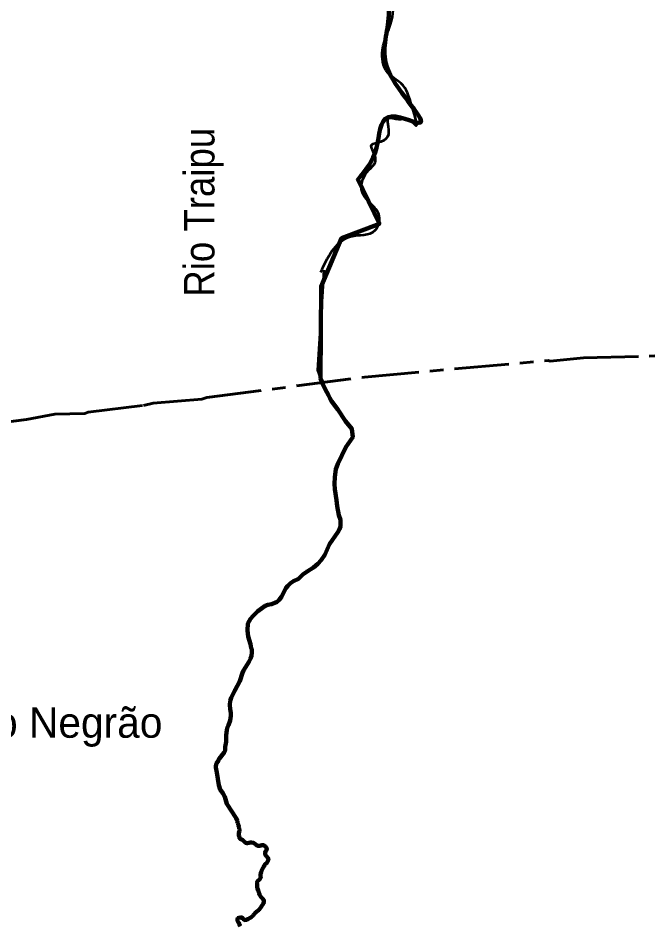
# Model space of a CAD drawing. Extents: x 553962 to 842807, y 8883888 to 9032388.
# Drawn here: x 735234 to 745679, y 8965823 to 8980741 of the extents above; entities that cross this region are included whole.
import ezdxf
from ezdxf.enums import TextEntityAlignment as Align

# ---------------------------------------------------------------- set-up
doc = ezdxf.new("R2010")
doc.units = 0
doc.header["$LTSCALE"] = 150
doc.linetypes.add('LONG_DASH_SHORT_DASH', pattern=[9.9, 6, -1.2, 1.5, -1.2])
for name, color, linetype, lineweight in [('24', 7, 'Continuous', 25), ('53', 7, 'Continuous', 106), ('7', 7, 'LONG_DASH_SHORT_DASH', 60), ('9', 7, 'Continuous', 90)]:
    doc.layers.add(name, color=color, linetype=linetype, lineweight=lineweight)
doc.layers.add('41', color=7, linetype='Continuous')
doc.layers.add('49', color=7, linetype='Continuous')

msp = doc.modelspace()

# ---------------------------------------------------------------- linework, layer by layer
at = {"layer": '24', "lineweight": 53}
for points in [[(740256.1, 8976602), (740150, 8974957.6), (740199.7, 8974820.8)], [(740199.7, 8974820.8), (740238.1, 8974727.3), (740279.6, 8974643.7), (740334, 8974546.8), (740357.2, 8974493.5), (740382.9, 8974446.8), (740484.1, 8974309.5), (740613.7, 8974119.1), (740717.4, 8973990.4), (740732.3, 8973856.4), (740732.3, 8973856.4), (740732.3, 8973856.4), (740732.3, 8973856.4), (740618, 8973688.2), (740487, 8973417.6), (740453.4, 8973331.1), (740434.4, 8973194.5), (740433.5, 8973090.3), (740439.6, 8973000.5), (740466.4, 8972816.9), (740475.8, 8972719.9), (740503, 8972572.4), (740529.6, 8972497.6), (740528.8, 8972385.3), (740511.7, 8972342.2), (740484.3, 8972292.1), (740351.8, 8972095.1), (740271.5, 8971918), (740212.1, 8971832.2), (740155.8, 8971771.6), (740084.9, 8971712.7), (739981.4, 8971647.3), (739910.7, 8971596.4), (739837.5, 8971524.6), (739757.3, 8971490.6), (739708.7, 8971453.2), (739664.3, 8971410.8), (739632.6, 8971371.3), (739561.2, 8971230.5), (739523.3, 8971179.7), (739487, 8971150), (739449.3, 8971129.7), (739395.4, 8971112.6), (739333.7, 8971101.4), (739290.2, 8971081), (739173.2, 8970993.1), (739094.9, 8970916.4), (739054.2, 8970867.5), (739009.7, 8970790), (739003.8, 8970676.8), (739015.8, 8970579.9), (739051.5, 8970450.1), (739063.7, 8970387.4), (739071.4, 8970367.8), (739072.7, 8970313.5), (739066, 8970263.1), (739051.2, 8970216.4), (739028.1, 8970169.5), (738938.6, 8970019), (738921.2, 8969978.8), (738878.8, 8969842.3), (738791.5, 8969691.8), (738791.5, 8969691.8), (738733.8, 8969568.4), (738716.4, 8969521.7)], [(738716.4, 8969521.7), (738712.1, 8969454.1), (738717.3, 8969381.7), (738726.3, 8969324), (738727.4, 8969273.7), (738715.5, 8969198), (738691.5, 8969119), (738673.7, 8969086.8), (738662.6, 8969043.4), (738652.4, 8968953.5), (738651, 8968849.4), (738637.2, 8968762.8), (738633.9, 8968702.3), (738619.6, 8968671), (738536.5, 8968568.4), (738527.1, 8968550.9), (738521.9, 8968529), (738494.8, 8968495.2), (738481.7, 8968447.9), (738480.1, 8968427.4), (738500, 8968342), (738533.5, 8968133), (738555.2, 8968065.6), (738596.3, 8968005.9), (738628.6, 8967942.3), (738661.9, 8967831), (738818, 8967592.6), (738830.4, 8967556.3)], [(738830.4, 8967556.3), (738834.2, 8967542.6), (738837.7, 8967529), (738840.7, 8967516.2), (738845.7, 8967504.7), (738849.9, 8967492.5), (738850.3, 8967483.6), (738854.3, 8967471.6), (738857.7, 8967458), (738859.7, 8967445.1), (738862.7, 8967432.6), (738865.9, 8967420), (738868.8, 8967405.2), (738868.9, 8967391.8), (738868.2, 8967379), (738865.1, 8967366.3), (738862, 8967353.6), (738859.3, 8967339.4), (738859.3, 8967326.5), (738859.7, 8967313.1), (738863.5, 8967298.8), (738867.7, 8967286), (738870.9, 8967270.3), (738877.9, 8967259.2), (738887.8, 8967249.3), (738899.7, 8967242.8), (738913.1, 8967239.5), (738924.4, 8967232.4), (738934.7, 8967222.3), (738944.1, 8967212.4), (738954.2, 8967202), (738965.1, 8967192.5), (738977.1, 8967186.1), (738992.3, 8967182), (739005.7, 8967183.8), (739018.2, 8967186.9), (739031.3, 8967189.7), (739044.9, 8967190.6), (739058.1, 8967190.6), (739071.4, 8967190.6), (739084.6, 8967190), (739098.8, 8967187.9), (739114.9, 8967178.8), (739126, 8967171), (739135.5, 8967162.6), (739146.5, 8967154.6), (739156.7, 8967146), (739168.6, 8967140), (739183.1, 8967137.6), (739195.8, 8967137.5), (739209, 8967138.7), (739223, 8967141.7), (739237, 8967146.4), (739250.3, 8967150.8), (739263.6, 8967149.5), (739275.9, 8967143.1), (739287.3, 8967135.2), (739296.8, 8967126.4), (739304.9, 8967116.7), (739309.3, 8967110.9)], [(739309.3, 8967110.9), (739317.7, 8967092.1), (739317.8, 8967077.7), (739313.7, 8967065.7), (739305.1, 8967055.2), (739299.2, 8967042.7), (739293.7, 8967028), (739293.7, 8967013.7), (739293.7, 8966998.3), (739298.7, 8966985.1), (739306.6, 8966974), (739315.2, 8966964.3), (739323.7, 8966955), (739332.4, 8966945.1), (739340.5, 8966934.7), (739344.5, 8966922.3), (739344.1, 8966907.1), (739339.7, 8966894.5), (739332.7, 8966881.9), (739327, 8966869.6), (739321, 8966858), (739310, 8966847.7), (739297.7, 8966839.9), (739289.1, 8966830.7), (739280.9, 8966819.4), (739274.4, 8966807.4), (739268.6, 8966795.2), (739262.3, 8966783.3), (739255.3, 8966770.6), (739248.4, 8966758.7), (739242.6, 8966746.5), (739234.9, 8966729.8), (739229.9, 8966717.1), (739226, 8966704.3), (739221.5, 8966691.2), (739217.6, 8966678.8), (739216.4, 8966666), (739216.6, 8966653.4), (739217.7, 8966639.2), (739219.6, 8966626.8), (739217.9, 8966613.5), (739211.8, 8966601.6), (739204.7, 8966591), (739196.1, 8966581.6), (739184.1, 8966571.9), (739172.9, 8966564.1), (739164.8, 8966554.4), (739158.5, 8966543), (739158.1, 8966530), (739159.4, 8966517.4), (739159.7, 8966501.9), (739159.6, 8966488.5), (739159.6, 8966475.8), (739159.8, 8966461.7), (739161.8, 8966447.6), (739165.8, 8966434.4), (739172.5, 8966418), (739176.8, 8966405.2), (739180.7, 8966392.1), (739185.8, 8966379.3), (739190.3, 8966367.7), (739195.8, 8966353.6), (739200.5, 8966339.5), (739206, 8966326.4), (739212.5, 8966314.9)], [(739212.5, 8966314.9), (739221.2, 8966303.3), (739229.4, 8966293.7), (739238.7, 8966284), (739248.2, 8966272.7), (739257.8, 8966260.7), (739267.2, 8966248.6), (739271.9, 8966236.2), (739271.7, 8966223.1), (739269.6, 8966210.1), (739265.5, 8966197.1), (739259.7, 8966183.4), (739251.7, 8966172.8), (739243.5, 8966161.9), (739235.5, 8966149.4), (739228.5, 8966135.9), (739219.9, 8966122.7), (739212.2, 8966112.6), (739203.3, 8966100.1), (739194.2, 8966089), (739184.2, 8966080.5), (739173, 8966072.4), (739161.1, 8966064.8), (739147.8, 8966055.7), (739137.4, 8966046.1), (739127.2, 8966033.7), (739118.7, 8966022.8), (739108.3, 8966010.4), (739099.8, 8966000.7), (739090.7, 8965990.6), (739081.8, 8965981.7), (739068.4, 8965968.8), (739057.5, 8965961.5), (739046.3, 8965954.5), (739034.9, 8965947), (739019.6, 8965939.2), (739005.3, 8965931.5)], [(739005.3, 8965931.5), (738993.5, 8965925.7), (738980.6, 8965921), (738966.6, 8965918), (738953.9, 8965919.7), (738942.8, 8965926.2), (738932.8, 8965935.4), (738924.7, 8965947.7), (738916.9, 8965957.7), (738899.6, 8965959.3), (738885.1, 8965958.9), (738871.5, 8965956.5), (738857.8, 8965952.8), (738845.7, 8965947.2), (738840.1, 8965935.1), (738840, 8965921.4), (738840.2, 8965908), (738843.6, 8965895.1), (738851.5, 8965882.9), (738858, 8965870.6), (738863, 8965858.1), (738868.1, 8965843.9), (738874.6, 8965831.2), (738882.9, 8965819.4)]]:
    msp.add_lwpolyline(points, dxfattribs=at)
msp.add_spline([(740207.8, 8976565.1), (740390.3, 8976909.9), (740694.3, 8977153.2), (741099.6, 8977254.6), (741160.4, 8977518.3), (741038.8, 8977680.5), (740876.7, 8977923.9), (740998.3, 8978248.3), (741099.6, 8978370), (741099.6, 8978471.4), (741038.8, 8978653.9), (741200.9, 8978714.8), (741322.5, 8978836.5), (741322.5, 8979100.1), (741484.7, 8979079.8), (741646.8, 8979079.8), (741768.4, 8978978.4), (741707.6, 8979282.6), (741525.2, 8979667.9), (741302.3, 8979850.5), (741221.2, 8980215.5), (741383.3, 8980763.1), (741383.3, 8981209.2), (741383.3, 8981432.3), (741991.3, 8982770.8), (742356.2, 8983723.9), (742417, 8984271.5), (742741.2, 8985042.1), (742903.4, 8985812.8), (743106, 8986218.4), (743470.8, 8986380.6), (743734.3, 8986887.6), (743734.3, 8987354.1), (744038.3, 8987354.1), (744322.1, 8987658.2), (744342.3, 8987881.3), (744524.7, 8988145), (744686.9, 8988266.7), (744849, 8988408.6), (745031.4, 8988347.8), (745274.6, 8988205.8), (745416.5, 8988205.8), (745598.9, 8988388.3), (745659.7, 8988631.7)], degree=3, dxfattribs=at)
at = {"layer": '53'}
for points in [[(740811.1, 8978107.8), (741171, 8977363.2), (740547.2, 8977123), (740211.3, 8976330.4), (740199.7, 8974820.8)], [(740199.7, 8974820.8), (740238.1, 8974727.3), (740279.6, 8974643.7), (740334, 8974546.8), (740357.2, 8974493.5), (740382.9, 8974446.8), (740484.1, 8974309.5), (740613.7, 8974119.1), (740717.4, 8973990.4), (740732.3, 8973856.4), (740732.3, 8973856.4), (740732.3, 8973856.4), (740732.3, 8973856.4), (740618, 8973688.2), (740487, 8973417.6), (740453.4, 8973331.1), (740434.4, 8973194.5), (740433.5, 8973090.3), (740439.6, 8973000.5), (740466.4, 8972816.9), (740475.8, 8972719.9), (740503, 8972572.4), (740529.6, 8972497.6), (740528.8, 8972385.3), (740511.7, 8972342.2), (740484.3, 8972292.1), (740351.8, 8972095.1), (740271.5, 8971918), (740212.1, 8971832.2), (740155.8, 8971771.6), (740084.9, 8971712.7), (739981.4, 8971647.3), (739910.7, 8971596.4), (739837.5, 8971524.6), (739757.3, 8971490.6), (739708.7, 8971453.2), (739664.3, 8971410.8), (739632.6, 8971371.3), (739561.2, 8971230.5), (739523.3, 8971179.7), (739487, 8971150), (739449.3, 8971129.7), (739395.4, 8971112.6), (739333.7, 8971101.4), (739290.2, 8971081), (739173.2, 8970993.1), (739094.9, 8970916.4), (739054.2, 8970867.5), (739009.7, 8970790), (739003.8, 8970676.8), (739015.8, 8970579.9), (739051.5, 8970450.1), (739063.7, 8970387.4), (739071.4, 8970367.8), (739072.7, 8970313.5), (739066, 8970263.1), (739051.2, 8970216.4), (739028.1, 8970169.5), (738938.6, 8970019), (738921.2, 8969978.8), (738878.8, 8969842.3), (738791.5, 8969691.8), (738791.5, 8969691.8), (738733.8, 8969568.4), (738716.4, 8969521.7)], [(738716.4, 8969521.7), (738712.1, 8969454.1), (738717.3, 8969381.7), (738726.3, 8969324), (738727.4, 8969273.7), (738715.5, 8969198), (738691.5, 8969119), (738673.7, 8969086.8), (738662.6, 8969043.4), (738652.4, 8968953.5), (738651, 8968849.4), (738637.2, 8968762.8), (738633.9, 8968702.3), (738619.6, 8968671), (738536.5, 8968568.4), (738527.1, 8968550.9), (738521.9, 8968529), (738494.8, 8968495.2), (738481.7, 8968447.9), (738480.1, 8968427.4), (738500, 8968342), (738533.5, 8968133), (738555.2, 8968065.6), (738596.3, 8968005.9), (738628.6, 8967942.3), (738661.9, 8967831), (738818, 8967592.6), (738830.4, 8967556.3)], [(738830.4, 8967556.3), (738834.2, 8967542.6), (738837.7, 8967529), (738840.7, 8967516.2), (738845.7, 8967504.7), (738849.9, 8967492.5), (738850.3, 8967483.6), (738854.3, 8967471.6), (738857.7, 8967458), (738859.7, 8967445.1), (738862.7, 8967432.6), (738865.9, 8967420), (738868.8, 8967405.2), (738868.9, 8967391.8), (738868.2, 8967379), (738865.1, 8967366.3), (738862, 8967353.6), (738859.3, 8967339.4), (738859.3, 8967326.5), (738859.7, 8967313.1), (738863.5, 8967298.8), (738867.7, 8967286), (738870.9, 8967270.3), (738877.9, 8967259.2), (738887.8, 8967249.3), (738899.7, 8967242.8), (738913.1, 8967239.5), (738924.4, 8967232.4), (738934.7, 8967222.3), (738944.1, 8967212.4), (738954.2, 8967202), (738965.1, 8967192.5), (738977.1, 8967186.1), (738992.3, 8967182), (739005.7, 8967183.8), (739018.2, 8967186.9), (739031.3, 8967189.7), (739044.9, 8967190.6), (739058.1, 8967190.6), (739071.4, 8967190.6), (739084.6, 8967190), (739098.8, 8967187.9), (739114.9, 8967178.8), (739126, 8967171), (739135.5, 8967162.6), (739146.5, 8967154.6), (739156.7, 8967146), (739168.6, 8967140), (739183.1, 8967137.6), (739195.8, 8967137.5), (739209, 8967138.7), (739223, 8967141.7), (739237, 8967146.4), (739250.3, 8967150.8), (739263.6, 8967149.5), (739275.9, 8967143.1), (739287.3, 8967135.2), (739296.8, 8967126.4), (739304.9, 8967116.7), (739309.3, 8967110.9)], [(739309.3, 8967110.9), (739317.7, 8967092.1), (739317.8, 8967077.7), (739313.7, 8967065.7), (739305.1, 8967055.2), (739299.2, 8967042.7), (739293.7, 8967028), (739293.7, 8967013.7), (739293.7, 8966998.3), (739298.7, 8966985.1), (739306.6, 8966974), (739315.2, 8966964.3), (739323.7, 8966955), (739332.4, 8966945.1), (739340.5, 8966934.7), (739344.5, 8966922.3), (739344.1, 8966907.1), (739339.7, 8966894.5), (739332.7, 8966881.9), (739327, 8966869.6), (739321, 8966858), (739310, 8966847.7), (739297.7, 8966839.9), (739289.1, 8966830.7), (739280.9, 8966819.4), (739274.4, 8966807.4), (739268.6, 8966795.2), (739262.3, 8966783.3), (739255.3, 8966770.6), (739248.4, 8966758.7), (739242.6, 8966746.5), (739234.9, 8966729.8), (739229.9, 8966717.1), (739226, 8966704.3), (739221.5, 8966691.2), (739217.6, 8966678.8), (739216.4, 8966666), (739216.6, 8966653.4), (739217.7, 8966639.2), (739219.6, 8966626.8), (739217.9, 8966613.5), (739211.8, 8966601.6), (739204.7, 8966591), (739196.1, 8966581.6), (739184.1, 8966571.9), (739172.9, 8966564.1), (739164.8, 8966554.4), (739158.5, 8966543), (739158.1, 8966530), (739159.4, 8966517.4), (739159.7, 8966501.9), (739159.6, 8966488.5), (739159.6, 8966475.8), (739159.8, 8966461.7), (739161.8, 8966447.6), (739165.8, 8966434.4), (739172.5, 8966418), (739176.8, 8966405.2), (739180.7, 8966392.1), (739185.8, 8966379.3), (739190.3, 8966367.7), (739195.8, 8966353.6), (739200.5, 8966339.5), (739206, 8966326.4), (739212.5, 8966314.9)], [(739212.5, 8966314.9), (739221.2, 8966303.3), (739229.4, 8966293.7), (739238.7, 8966284), (739248.2, 8966272.7), (739257.8, 8966260.7), (739267.2, 8966248.6), (739271.9, 8966236.2), (739271.7, 8966223.1), (739269.6, 8966210.1), (739265.5, 8966197.1), (739259.7, 8966183.4), (739251.7, 8966172.8), (739243.5, 8966161.9), (739235.5, 8966149.4), (739228.5, 8966135.9), (739219.9, 8966122.7), (739212.2, 8966112.6), (739203.3, 8966100.1), (739194.2, 8966089), (739184.2, 8966080.5), (739173, 8966072.4), (739161.1, 8966064.8), (739147.8, 8966055.7), (739137.4, 8966046.1), (739127.2, 8966033.7), (739118.7, 8966022.8), (739108.3, 8966010.4), (739099.8, 8966000.7), (739090.7, 8965990.6), (739081.8, 8965981.7), (739068.4, 8965968.8), (739057.5, 8965961.5), (739046.3, 8965954.5), (739034.9, 8965947), (739019.6, 8965939.2), (739005.3, 8965931.5)], [(739005.3, 8965931.5), (738993.5, 8965925.7), (738980.6, 8965921), (738966.6, 8965918), (738953.9, 8965919.7), (738942.8, 8965926.2), (738932.8, 8965935.4), (738924.7, 8965947.7), (738916.9, 8965957.7), (738899.6, 8965959.3), (738885.1, 8965958.9), (738871.5, 8965956.5), (738857.8, 8965952.8), (738845.7, 8965947.2), (738840.1, 8965935.1), (738840, 8965921.4), (738840.2, 8965908), (738843.6, 8965895.1), (738851.5, 8965882.9), (738858, 8965870.6), (738863, 8965858.1), (738868.1, 8965843.9), (738874.6, 8965831.2), (738882.9, 8965819.4)]]:
    msp.add_lwpolyline(points, dxfattribs=at)
msp.add_spline([(740811.1, 8978083.8), (741123, 8978612.2), (741314.9, 8979116.5), (741818.7, 8979020.5), (741314.9, 8979885.1), (741314.9, 8980677.7), (741338.7, 8981597.5), (742130.4, 8983038.5), (742946.1, 8985872.7), (743114, 8986257), (743617.8, 8986449.1), (743785.8, 8987385.8), (744337.6, 8987433.8), (744289.6, 8988010.3), (744865.3, 8988437.8), (745441.1, 8988197.6), (745657, 8988629.9)], degree=3, dxfattribs=at)
at = {"layer": '7'}
msp.add_lwpolyline([(734986.3, 8974093.8), (735372.7, 8974147.2), (735835.4, 8974235.1), (736327.4, 8974244.9), (736385.3, 8974265.2), (737292.2, 8974376.7), (737450.9, 8974411), (738250.7, 8974481.5), (738334.6, 8974505.4), (740923.3, 8974839.9), (743944.6, 8975116), (743973.3, 8975101.7), (744524.3, 8975159.5), (745697.7, 8975189)], dxfattribs=at)
at = {"layer": '9'}
for points in [[(740210.1, 8974795.4), (740238.1, 8974727.3), (740279.6, 8974643.7), (740334, 8974546.8), (740357.2, 8974493.5), (740382.9, 8974446.8), (740484.1, 8974309.5), (740613.7, 8974119.1), (740717.4, 8973990.4), (740732.3, 8973856.4), (740732.3, 8973856.4), (740732.3, 8973856.4), (740732.3, 8973856.4), (740618, 8973688.2), (740487, 8973417.6), (740453.4, 8973331.1), (740434.4, 8973194.5), (740433.5, 8973090.3), (740439.6, 8973000.5), (740466.4, 8972816.9), (740475.8, 8972719.9), (740503, 8972572.4), (740529.6, 8972497.6), (740528.8, 8972385.3), (740511.7, 8972342.2), (740484.3, 8972292.1), (740351.8, 8972095.1), (740271.5, 8971918), (740212.1, 8971832.2), (740155.8, 8971771.6), (740084.9, 8971712.7), (739981.4, 8971647.3), (739910.7, 8971596.4), (739837.5, 8971524.6), (739757.3, 8971490.6), (739708.7, 8971453.2), (739664.3, 8971410.8), (739632.6, 8971371.3), (739561.2, 8971230.5), (739523.3, 8971179.7), (739487, 8971150), (739449.3, 8971129.7), (739395.4, 8971112.6), (739333.7, 8971101.4), (739290.2, 8971081), (739173.2, 8970993.1), (739094.9, 8970916.4), (739054.2, 8970867.5), (739009.7, 8970790), (739003.8, 8970676.8), (739015.8, 8970579.9), (739051.5, 8970450.1), (739063.7, 8970387.4), (739071.4, 8970367.8), (739072.7, 8970313.5), (739066, 8970263.1), (739051.2, 8970216.4), (739028.1, 8970169.5), (738938.6, 8970019), (738921.2, 8969978.8), (738878.8, 8969842.3), (738791.5, 8969691.8), (738791.5, 8969691.8), (738733.8, 8969568.4), (738716.4, 8969521.7)], [(738716.4, 8969521.7), (738712.1, 8969454.1), (738717.3, 8969381.7), (738726.3, 8969324), (738727.4, 8969273.7), (738715.5, 8969198), (738691.5, 8969119), (738673.7, 8969086.8), (738662.6, 8969043.4), (738652.4, 8968953.5), (738651, 8968849.4), (738637.2, 8968762.8), (738633.9, 8968702.3), (738619.6, 8968671), (738536.5, 8968568.4), (738527.1, 8968550.9), (738521.9, 8968529), (738494.8, 8968495.2), (738481.7, 8968447.9), (738480.1, 8968427.4), (738500, 8968342), (738533.5, 8968133), (738555.2, 8968065.6), (738596.3, 8968005.9), (738628.6, 8967942.3), (738661.9, 8967831), (738818, 8967592.6), (738830.4, 8967556.3)], [(738830.4, 8967556.3), (738834.2, 8967542.6), (738837.7, 8967529), (738840.7, 8967516.2), (738845.7, 8967504.7), (738849.9, 8967492.5), (738850.3, 8967483.6), (738854.3, 8967471.6), (738857.7, 8967458), (738859.7, 8967445.1), (738862.7, 8967432.6), (738865.9, 8967420), (738868.8, 8967405.2), (738868.9, 8967391.8), (738868.2, 8967379), (738865.1, 8967366.3), (738862, 8967353.6), (738859.3, 8967339.4), (738859.3, 8967326.5), (738859.7, 8967313.1), (738863.5, 8967298.8), (738867.7, 8967286), (738870.9, 8967270.3), (738877.9, 8967259.2), (738887.8, 8967249.3), (738899.7, 8967242.8), (738913.1, 8967239.5), (738924.4, 8967232.4), (738934.7, 8967222.3), (738944.1, 8967212.4), (738954.2, 8967202), (738965.1, 8967192.5), (738977.1, 8967186.1), (738992.3, 8967182), (739005.7, 8967183.8), (739018.2, 8967186.9), (739031.3, 8967189.7), (739044.9, 8967190.6), (739058.1, 8967190.6), (739071.4, 8967190.6), (739084.6, 8967190), (739098.8, 8967187.9), (739114.9, 8967178.8), (739126, 8967171), (739135.5, 8967162.6), (739146.5, 8967154.6), (739156.7, 8967146), (739168.6, 8967140), (739183.1, 8967137.6), (739195.8, 8967137.5), (739209, 8967138.7), (739223, 8967141.7), (739237, 8967146.4), (739250.3, 8967150.8), (739263.6, 8967149.5), (739275.9, 8967143.1), (739287.3, 8967135.2), (739296.8, 8967126.4), (739304.9, 8967116.7), (739309.3, 8967110.9)], [(739309.3, 8967110.9), (739317.7, 8967092.1), (739317.8, 8967077.7), (739313.7, 8967065.7), (739305.1, 8967055.2), (739299.2, 8967042.7), (739293.7, 8967028), (739293.7, 8967013.7), (739293.7, 8966998.3), (739298.7, 8966985.1), (739306.6, 8966974), (739315.2, 8966964.3), (739323.7, 8966955), (739332.4, 8966945.1), (739340.5, 8966934.7), (739344.5, 8966922.3), (739344.1, 8966907.1), (739339.7, 8966894.5), (739332.7, 8966881.9), (739327, 8966869.6), (739321, 8966858), (739310, 8966847.7), (739297.7, 8966839.9), (739289.1, 8966830.7), (739280.9, 8966819.4), (739274.4, 8966807.4), (739268.6, 8966795.2), (739262.3, 8966783.3), (739255.3, 8966770.6), (739248.4, 8966758.7), (739242.6, 8966746.5), (739234.9, 8966729.8), (739229.9, 8966717.1), (739226, 8966704.3), (739221.5, 8966691.2), (739217.6, 8966678.8), (739216.4, 8966666), (739216.6, 8966653.4), (739217.7, 8966639.2), (739219.6, 8966626.8), (739217.9, 8966613.5), (739211.8, 8966601.6), (739204.7, 8966591), (739196.1, 8966581.6), (739184.1, 8966571.9), (739172.9, 8966564.1), (739164.8, 8966554.4), (739158.5, 8966543), (739158.1, 8966530), (739159.4, 8966517.4), (739159.7, 8966501.9), (739159.6, 8966488.5), (739159.6, 8966475.8), (739159.8, 8966461.7), (739161.8, 8966447.6), (739165.8, 8966434.4), (739172.5, 8966418), (739176.8, 8966405.2), (739180.7, 8966392.1), (739185.8, 8966379.3), (739190.3, 8966367.7), (739195.8, 8966353.6), (739200.5, 8966339.5), (739206, 8966326.4), (739212.5, 8966314.9)], [(739212.5, 8966314.9), (739221.2, 8966303.3), (739229.4, 8966293.7), (739238.7, 8966284), (739248.2, 8966272.7), (739257.8, 8966260.7), (739267.2, 8966248.6), (739271.9, 8966236.2), (739271.7, 8966223.1), (739269.6, 8966210.1), (739265.5, 8966197.1), (739259.7, 8966183.4), (739251.7, 8966172.8), (739243.5, 8966161.9), (739235.5, 8966149.4), (739228.5, 8966135.9), (739219.9, 8966122.7), (739212.2, 8966112.6), (739203.3, 8966100.1), (739194.2, 8966089), (739184.2, 8966080.5), (739173, 8966072.4), (739161.1, 8966064.8), (739147.8, 8966055.7), (739137.4, 8966046.1), (739127.2, 8966033.7), (739118.7, 8966022.8), (739108.3, 8966010.4), (739099.8, 8966000.7), (739090.7, 8965990.6), (739081.8, 8965981.7), (739068.4, 8965968.8), (739057.5, 8965961.5), (739046.3, 8965954.5), (739034.9, 8965947), (739019.6, 8965939.2), (739005.3, 8965931.5)], [(739005.3, 8965931.5), (738993.5, 8965925.7), (738980.6, 8965921), (738966.6, 8965918), (738953.9, 8965919.7), (738942.8, 8965926.2), (738932.8, 8965935.4), (738924.7, 8965947.7), (738916.9, 8965957.7), (738899.6, 8965959.3), (738885.1, 8965958.9), (738871.5, 8965956.5), (738857.8, 8965952.8), (738845.7, 8965947.2), (738840.1, 8965935.1), (738840, 8965921.4), (738840.2, 8965908), (738843.6, 8965895.1), (738851.5, 8965882.9), (738858, 8965870.6), (738863, 8965858.1), (738868.1, 8965843.9), (738874.6, 8965831.2), (738882.9, 8965819.4)]]:
    msp.add_lwpolyline(points, dxfattribs=at)

# ---------------------------------------------------------------- texts
at = {"layer": '41'}
msp.add_text('Minador do Negrão', height=500, dxfattribs=at).set_placement((731880.7, 8968914.6))
at = {"layer": '49', "width": 0.9}
msp.add_text('Rio Traipu', height=500, rotation=90, dxfattribs=at).set_placement((738459.1, 8977551.3), align=Align.CENTER)

doc.saveas('drawing.dxf')
